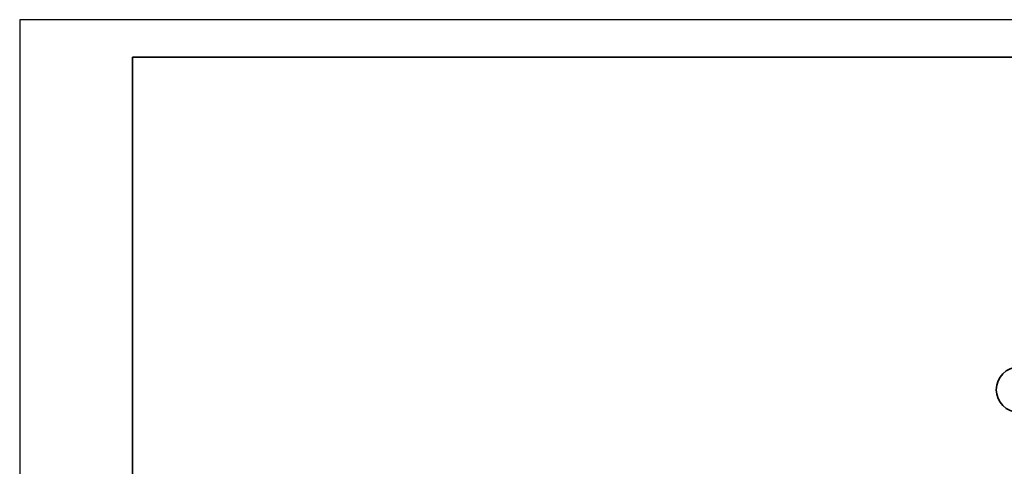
# Model space of a CAD drawing. Header units: millimetres. Extents: x -1465 to 393277, y -3788 to 454312.
# Tile 729 of 958: x -1465 to 11637, y 372736 to 378684. Entities that reach past the tile are written whole.
import ezdxf

# ---------------------------------------------------------------- set-up
doc = ezdxf.new("R2010")
doc.units = ezdxf.units.MM
doc.layers.add('CP_FRREF', color=251, linetype='Continuous', lineweight=35)
doc.layers.add('CP_LINENORM', color=253, linetype='Continuous')
doc.layers.add('Konstrukcja - Siatka mod', color=8, linetype='Continuous')

msp = doc.modelspace()

# ---------------------------------------------------------------- linework, layer by layer
at = {"layer": 'CP_FRREF'}
for p, q in [((53035, 378184), (35, 378184)), ((35, 378184), (35, 349484))]:
    msp.add_line(p, q, dxfattribs=at)
at = {"layer": 'CP_LINENORM', "linetype": 'Continuous'}
for p, q in [((53535, 378684), (-1465, 378684)), ((-1465, 378684), (-1465, 348984))]:
    msp.add_line(p, q, dxfattribs=at)
at = {"layer": 'Konstrukcja - Siatka mod', "color": 8, "linetype": 'Continuous', "lineweight": 35, "ltscale": 100}
msp.add_circle((11830, 373757), 300, dxfattribs=at)

doc.saveas('drawing.dxf')
